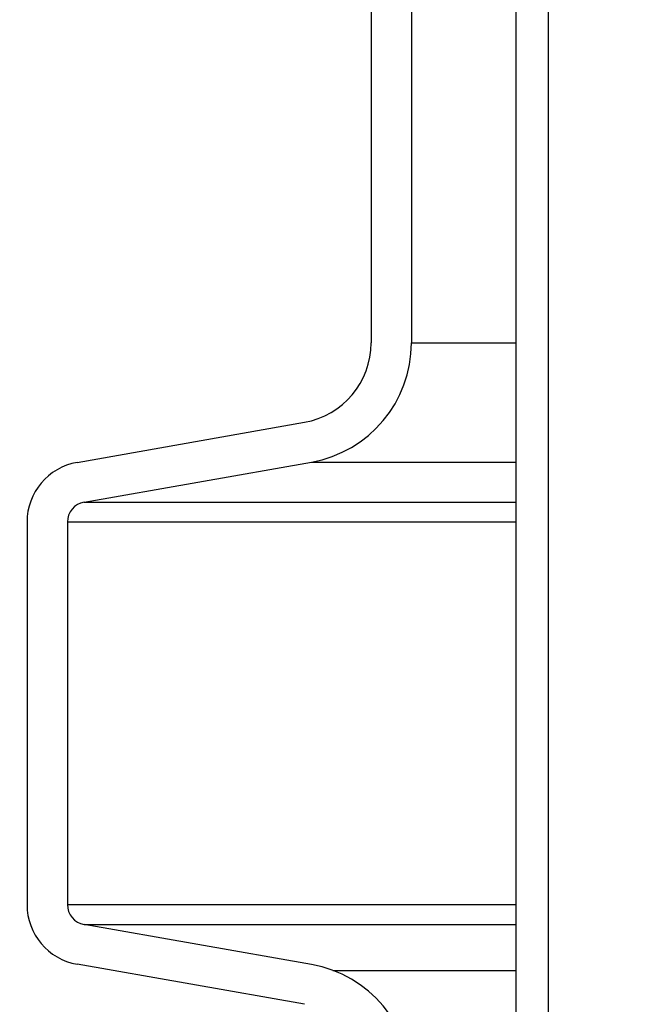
# Model space of a CAD drawing. Extents: x -169 to 2224, y 0 to 2796.
# Tile 361 of 530: x 1791.12 to 1793.05, y 974.7 to 977.75. Entities that reach past the tile are written whole.
import ezdxf

# ---------------------------------------------------------------- set-up
doc = ezdxf.new("R2010")
doc.units = 0
doc.header["$MEASUREMENT"] = 0
doc.header["$PDSIZE"] = 1
doc.layers.get('DEFPOINTS').update_dxf_attribs({"linetype": 'CONTINUOUS'})
for name, color, linetype in [('DIM', 3, 'CONTINUOUS'), ('PEAGRAVEL-HATCH', 3, 'CONTINUOUS'), ('SPILL-BUCKET', 1, 'CONTINUOUS')]:
    doc.layers.add(name, color=color, linetype=linetype)
doc.styles.add('SIMPLEX', font='simplex')
doc.dimstyles.new('DIM64', dxfattribs={"dimscale": 64, "dimtxt": 0.09375, "dimasz": 0.09375, "dimexe": 0.0625, "dimexo": 0.0625, "dimgap": 0.046875, "dimtad": 1, "dimdec": 4, "dimzin": 3, "dimdsep": 46, "dimlunit": 4, "dimtxsty": 'SIMPLEX', "dimcen": 0, "dimclrd": 256, "dimclre": 256, "dimclrt": 256, "dimadec": 0, "dimazin": 0, "dimtfac": 1, "dimtdec": 4, "dimtmove": 0, "dimatfit": 3, "dimfxl": 1, "dimfrac": 2, "dimtolj": 1, "dimtzin": 0, "dimarcsym": 0})

# ---------------------------------------------------------------- blocks, each defined once
blk = doc.blocks.new('*D48')
at = {"layer": 'DEFPOINTS', "color": 0, "transparency": 16777216}
for p in [(2031.7725, 978.296), (1368.5472, 978.0147), (2031.7725, 700.5233)]:
    blk.add_point(p, dxfattribs=at)
at = {"layer": 'DIM', "lineweight": -2, "transparency": 16777216}
for p, q in [((2031.7725, 974.296), (2031.7725, 696.5233)), ((1368.5472, 974.0147), (1368.5472, 696.5233)), ((1374.5472, 700.5233), (2025.7725, 700.5233))]:
    blk.add_line(p, q, dxfattribs=at)
at = {"layer": 'DIM', "transparency": 16777216}
for points in [[(1374.5472, 701.5233), (1374.5472, 699.5233), (1368.5472, 700.5233)], [(2025.7725, 701.5233), (2025.7725, 699.5233), (2031.7725, 700.5233)]]:
    blk.add_solid(points, dxfattribs=at)
at = {"layer": 'DIM', "transparency": 16777216, "insert": (1700.1599, 708.0947), "char_height": 6, "attachment_point": 5, "style": 'SIMPLEX'}
blk.add_mtext('\\A1;55\'-3 1/4" (F.V. TANK SLAB)', dxfattribs=at)

msp = doc.modelspace()

# ---------------------------------------------------------------- hatches: boundary and pattern name
at = {"layer": 'PEAGRAVEL-HATCH'}
h = msp.add_hatch(dxfattribs=at)
h.set_pattern_fill('AR-SAND', color=256, scale=7.5, style=0)
h.set_pattern_definition([(37.5, (-401.753, 45.845), (-0.47245, 14.45118), [0, -11.4, 0, -12.75, 0, -12.1875]), (7.5, (-401.753, 45.845), (13.27333, 21.1661), [0, -6.15, 0, -10.275, 0, -3.9375]), (327.5, (-410.978, 45.845), (23.356064, 0.04244), [0, -3.75, 0, -13.5, 0, -17.625]), (317.5, (-410.978, 45.845), (22.54595, 6.58257), [0, -1.875, 0, -8.85, 0, -10.125])])
h.paths.add_polyline_path([(1796.96389, 960.7742), (1796.88645, 961.96392), (1792.51942, 963.30445), (1792.20777, 965.17744), (1792.20777, 966.77867), (1791.18671, 967.21286), (1791.18671, 978.01471), (1772.29071, 978.01471), (1772.2214, 973.7036), (1765.18013, 973.7036), (1765.18637, 935.26579), (1797.09493, 935.26579)])
h.paths.add_polyline_path([(1797.09517, 934.26579), (1765.18637, 934.26579), (1765.18013, 916.52404), (1766.07933, 915.87484), (1766.07933, 915.52404), (1767.68637, 915.52328), (1768.68637, 917.52328), (1773.68637, 917.52328), (1774.68637, 915.52328), (1784.18637, 915.52328), (1785.18637, 917.52328), (1790.18637, 917.52328), (1791.18637, 915.52328), (1796.17354, 915.52328), (1796.17354, 915.87408), (1796.82274, 916.52328), (1797.09517, 916.52328)])

# ---------------------------------------------------------------- linework, layer by layer
at = {"layer": 'SPILL-BUCKET', "color": 1, "linetype": 'Continuous'}
for p, q in [((1792.65683, 969.88498), (1792.65683, 984.08254)), ((1792.75677, 969.88498), (1792.75677, 984.08254)), ((1792.20777, 978.45434), (1792.20777, 976.75085)), ((1792.33268, 978.45434), (1792.33268, 976.75085)), ((1791.2977, 976.38075), (1792.00132, 976.50482)), ((1791.3194, 976.25773), (1792.02301, 976.3818)), ((1791.14287, 976.19623), (1791.14287, 975.0117)), ((1791.26778, 976.19623), (1791.26778, 975.0117)), ((1792.02301, 974.82612), (1791.3194, 974.95019)), ((1792.00132, 974.70311), (1791.2977, 974.82717))]:
    msp.add_line(p, q, dxfattribs=at)
at = {"layer": 'SPILL-BUCKET', "color": 7}
for p, q in [((1792.33268, 976.75085), (1792.65683, 976.75085)), ((1792.02301, 976.3818), (1792.65683, 976.3818)), ((1791.3194, 976.25774), (1792.65683, 976.25774)), ((1791.26778, 976.19623), (1792.65683, 976.19623)), ((1791.26778, 975.0117), (1792.65683, 975.0117)), ((1791.3194, 974.95019), (1792.65683, 974.95019)), ((1792.08943, 974.80799), (1792.65683, 974.80799))]:
    msp.add_line(p, q, dxfattribs=at)
at = {"layer": 'SPILL-BUCKET', "color": 1, "linetype": 'Continuous'}
for centre, radius, start, end in [((1791.95794, 976.75085), 0.24983, 280, 0), ((1791.95794, 976.75085), 0.37474, 280, 0), ((1791.33024, 976.19623), 0.18737, 100, 180), ((1791.33024, 976.19623), 0.06246, 100, 180), ((1791.33024, 975.0117), 0.18737, 180, 260), ((1791.33024, 975.0117), 0.06246, 180, 260), ((1791.95794, 974.45707), 0.37474, 0, 80)]:
    msp.add_arc(centre, radius, start, end, dxfattribs=at)

# ---------------------------------------------------------------- dimensions: what is measured, and where the dimension line sits
at = {"layer": 'DIM'}
dim = msp.add_linear_dim(base=(2031.77254, 700.52328), p1=(1368.54722, 978.01471), p2=(2031.77254, 978.29596), angle=0, text='<> (F.V. TANK SLAB)', dimstyle='DIM64', dxfattribs=at)
dim.commit()
dim.dimension.update_dxf_attribs({"geometry": '*D48', "text_midpoint": (1700.15988, 708.09471)})

doc.saveas('drawing.dxf')
